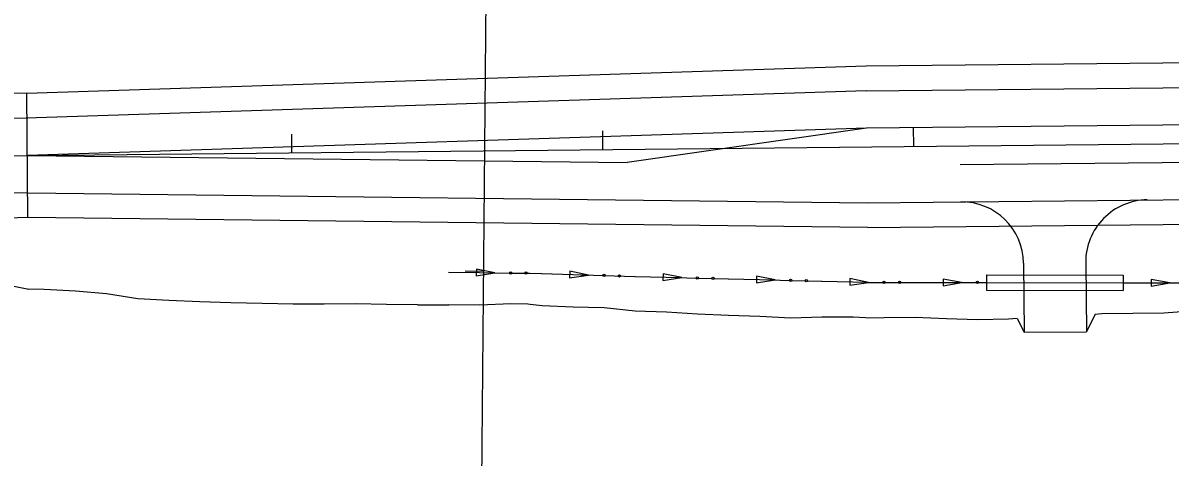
# Model space of a CAD drawing. Extents: x 1611108 to 1749517, y 619561 to 797725.
# Drawn here: x 1713432.3 to 1713801.3, y 759162 to 759301.7 of the extents above; entities that cross this region are included whole.
import ezdxf

# ---------------------------------------------------------------- set-up
doc = ezdxf.new("R2010")
doc.units = 0
for name, color, linetype in [('R_Ditch', 7, 'Continuous'), ('R_Drainage', 7, 'Continuous'), ('R_Horz Alg', 7, 'Continuous'), ('R_Horz Alg Stationing', 7, 'Continuous'), ('R_Proposed Const Limits', 7, 'Continuous'), ('R_Proposed Road', 7, 'Continuous'), ('R_Striping', 7, 'Continuous')]:
    doc.layers.add(name, color=color, linetype=linetype)

msp = doc.modelspace()

# ---------------------------------------------------------------- linework, layer by layer
at = {"layer": 'R_Ditch'}
for p, q in [((1713578.17, 759222.44), (1713578.14, 759220.33)), ((1713584.15, 759221.3), (1713578.17, 759222.44)), ((1713608.21, 759221.81), (1713608.15, 759219.7)), ((1713614.18, 759220.58), (1713608.21, 759221.81)), ((1713578.14, 759220.33), (1713584.15, 759221.3)), ((1713608.15, 759219.7), (1713614.18, 759220.58)), ((1713638.23, 759220.96), (1713638.18, 759218.84)), ((1713638.18, 759218.84), (1713644.21, 759219.75)), ((1713644.21, 759219.75), (1713638.23, 759220.96)), ((1713668.26, 759220.2), (1713668.21, 759218.09)), ((1713668.21, 759218.09), (1713674.23, 759218.99)), ((1713674.23, 759218.99), (1713668.26, 759220.2)), ((1713698.29, 759219.44), (1713698.24, 759217.33)), ((1713698.24, 759217.33), (1713704.26, 759218.23)), ((1713704.26, 759218.23), (1713698.29, 759219.44)), ((1713734.3, 759218.18), (1713728.3, 759219.24)), ((1713728.3, 759219.24), (1713728.3, 759217.13)), ((1713728.3, 759217.13), (1713734.3, 759218.18)), ((1713801.21, 759218.05), (1713795.21, 759219.11)), ((1713795.21, 759219.11), (1713795.21, 759216.99)), ((1713795.21, 759216.99), (1713801.21, 759218.05))]:
    msp.add_line(p, q, dxfattribs=at)
for points in [[(1713569.15, 759221.51), (1713579.15, 759221.37), (1713589.16, 759221.23), (1713594.65, 759221.15), (1713595.37, 759221.13), (1713599.16, 759221.02), (1713609.16, 759220.73), (1713619.17, 759220.43), (1713629.17, 759220.14), (1713639.17, 759219.88), (1713649.18, 759219.62), (1713659.18, 759219.37), (1713669.18, 759219.12), (1713679.19, 759218.87), (1713689.19, 759218.61), (1713699.19, 759218.36), (1713703.19, 759218.26), (1713704.19, 759218.23), (1713709.19, 759218.21), (1713719.19, 759218.2), (1713729.19, 759218.18), (1713739.2, 759218.17), (1713742.21, 759218.16)], [(1713569.15, 759221.51), (1713579.15, 759221.37), (1713584.15, 759221.3)], [(1713599.15, 759221.02), (1713599.16, 759221.02), (1713599.19, 759221.02)], [(1713599.19, 759221.02), (1713609.16, 759220.73), (1713614.18, 759220.58)], [(1713629.17, 759220.14), (1713629.21, 759220.14)], [(1713629.21, 759220.14), (1713639.17, 759219.88), (1713644.21, 759219.75)], [(1713659.2, 759219.37), (1713659.24, 759219.37)], [(1713659.24, 759219.37), (1713669.18, 759219.12), (1713674.23, 759218.99)], [(1713689.23, 759218.61), (1713689.27, 759218.61)], [(1713689.27, 759218.61), (1713699.19, 759218.36), (1713703.19, 759218.26), (1713704.19, 759218.23), (1713704.26, 759218.23)], [(1713719.26, 759218.2), (1713719.3, 759218.2)], [(1713719.3, 759218.2), (1713729.19, 759218.18), (1713734.3, 759218.18)], [(1713786.21, 759218.06), (1713789.2, 759218.05), (1713799.2, 759218.05), (1713809.2, 759218.08)], [(1713786.21, 759218.06), (1713789.2, 759218.05), (1713799.2, 759218.05), (1713801.21, 759218.06)]]:
    msp.add_lwpolyline(points, dxfattribs=at)
for centre in [(1713589.16, 759221.27), (1713594.17, 759221.19), (1713619.18, 759220.47), (1713624.19, 759220.32), (1713649.21, 759219.66), (1713654.22, 759219.53), (1713679.24, 759218.9), (1713684.25, 759218.77), (1713709.27, 759218.25), (1713714.28, 759218.24), (1713739.31, 759218.2)]:
    msp.add_circle(centre, 0.375, dxfattribs=at)
at = {"layer": 'R_Drainage'}
for p, q in [((1713742.22, 759220.66), (1713742.2, 759215.66)), ((1713742.21, 759218.16), (1713786.21, 759218.06)), ((1713742.22, 759220.66), (1713786.22, 759220.56)), ((1713786.22, 759220.56), (1713786.2, 759215.56)), ((1713742.2, 759215.66), (1713786.2, 759215.56))]:
    msp.add_line(p, q, dxfattribs=at)
at = {"layer": 'R_Horz Alg'}
for p, q in [((1713561.33, 757021.94), (1713607.03, 762259.43)), ((1712918.78, 759253.72), (1714418.7, 759269.21))]:
    msp.add_line(p, q, dxfattribs=at)
at = {"layer": 'R_Horz Alg Stationing'}
for points in [[(1713618.69, 759266.95), (1713618.75, 759260.95)], [(1713718.68, 759267.98), (1713718.74, 759261.98)], [(1713518.69, 759265.92), (1713518.75, 759259.92)], [(1713574.52, 759221.91), (1713580.52, 759221.86)]]:
    msp.add_lwpolyline(points, dxfattribs=at)
at = {"layer": 'R_Proposed Const Limits'}
for p, q in [((1713333.98, 759236.7), (1713434.2, 759216.02)), ((1713559.26, 759210.97), (1713569.26, 759211.02)), ((1713777.15, 759207.95), (1713774.36, 759202.35)), ((1713752.04, 759206.58), (1713754.36, 759202.16))]:
    msp.add_line(p, q, dxfattribs=at)
for points in [[(1713559.26, 759210.97), (1713549.26, 759211.12), (1713539.26, 759211.29), (1713529.26, 759211.21), (1713519.26, 759211.25), (1713509.25, 759211.42), (1713499.25, 759211.65), (1713489.25, 759211.96), (1713479.24, 759212.34), (1713469.24, 759212.89), (1713459.22, 759214.5), (1713449.21, 759215.38), (1713439.2, 759215.95), (1713434.2, 759216.02)], [(1713752.04, 759206.58), (1713749.32, 759206.36), (1713739.32, 759206.15), (1713729.32, 759206.51), (1713719.31, 759206.89), (1713709.31, 759206.77), (1713704.31, 759206.73), (1713703.31, 759206.78), (1713699.31, 759206.98), (1713689.31, 759207.01), (1713679.31, 759206.7), (1713669.31, 759207.2), (1713659.3, 759207.56), (1713649.3, 759208.02), (1713639.29, 759208.69), (1713629.28, 759208.98), (1713619.27, 759210.03), (1713614.27, 759210.15), (1713609.27, 759210.22), (1713599.27, 759210.62), (1713595.47, 759211.1), (1713594.76, 759211.19), (1713589.26, 759211.29), (1713579.26, 759210.93), (1713569.26, 759211.02)], [(1713777.15, 759207.95), (1713779.3, 759208.19), (1713789.3, 759208.35), (1713799.3, 759208.46), (1713809.29, 759209.16)]]:
    msp.add_lwpolyline(points, dxfattribs=at)
at = {"layer": 'R_Proposed Road'}
for p, q in [((1713703.47, 759287.83), (1713980.86, 759290.69)), ((1713433.55, 759279.04), (1713703.47, 759287.83)), ((1713703.56, 759279.83), (1713976.74, 759282.65)), ((1713433.55, 759279.04), (1713333.55, 759278.34)), ((1713703.56, 759279.83), (1713433.37, 759271.03)), ((1713433.96, 759239.04), (1713433.55, 759279.04)), ((1713433.63, 759271.04), (1713333.64, 759270.19)), ((1713433.9, 759271.05), (1713433.63, 759271.04)), ((1713433.88, 759247.04), (1713333.88, 759246.16)), ((1713433.88, 759247.04), (1713703.93, 759243.83)), ((1713703.93, 759243.83), (1714018.91, 759247.08)), ((1713433.96, 759239.04), (1713333.98, 759236.7)), ((1713704.01, 759235.83), (1713433.96, 759239.04)), ((1713704.01, 759235.83), (1714018.99, 759239.08)), ((1713754.13, 759224.35), (1713754.36, 759202.16)), ((1713774.13, 759224.55), (1713774.36, 759202.35)), ((1713754.36, 759202.16), (1713774.36, 759202.35))]:
    msp.add_line(p, q, dxfattribs=at)
for centre, start, end in [((1713734.13, 759224.14), 0.5917, 90.5917), ((1713794.13, 759224.76), 90.5917, 180.5917)]:
    msp.add_arc(centre, 20, start, end, dxfattribs=at)
at = {"layer": 'R_Striping'}
for p, q in [((1713976.86, 759270.65), (1713703.68, 759267.83)), ((1713703.68, 759267.83), (1713433.76, 759259.04)), ((1713703.68, 759267.83), (1713626.67, 759256.75)), ((1713433.76, 759259.04), (1713626.66, 759256.75)), ((1713733.8, 759256.14), (1713976.98, 759258.65))]:
    msp.add_line(p, q, dxfattribs=at)

doc.saveas('drawing.dxf')
